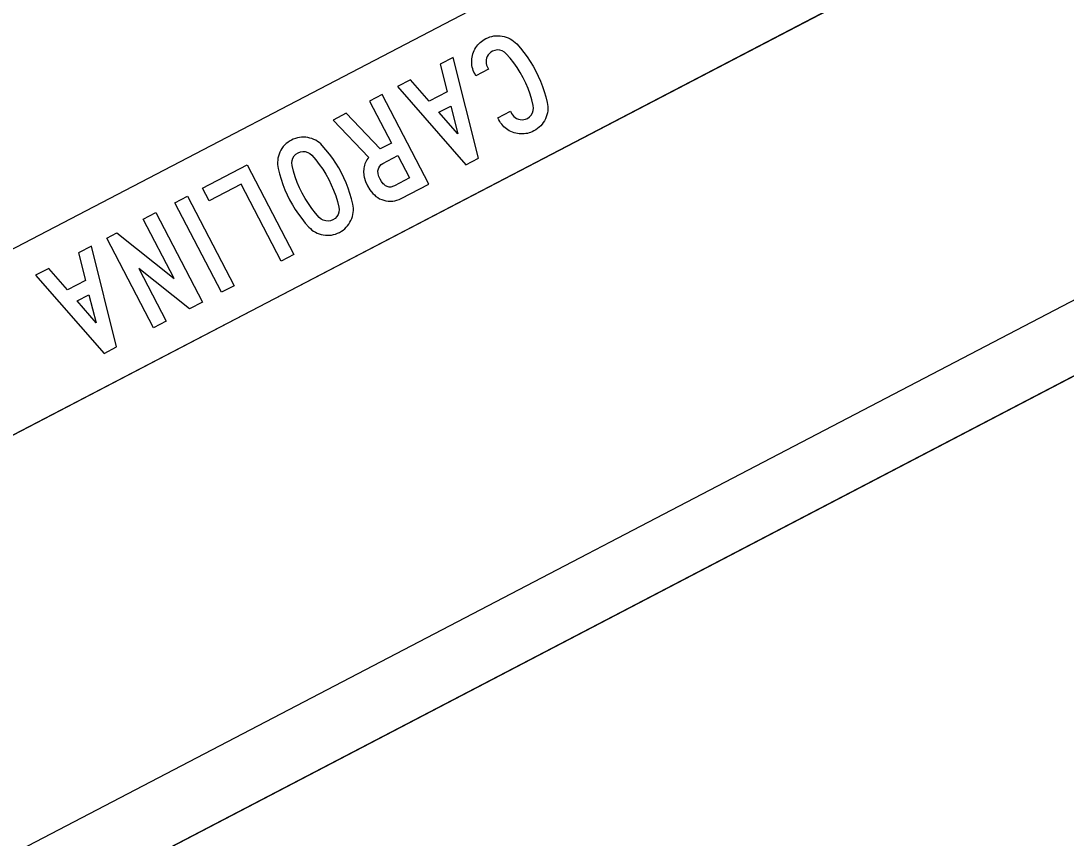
# Model space of a CAD drawing. Extents: x 2001876 to 2025694, y 804561 to 868938.
# Drawn here: x 2011007.21 to 2011046.49, y 824832.08 to 824862.78 of the extents above; entities that cross this region are included whole.
import ezdxf

# ---------------------------------------------------------------- set-up
doc = ezdxf.new("R2010")
doc.units = 0
doc.layers.add('TR SN EXTRUDED PANEL SIGNS- MOUNTED OVERHEAD', color=7, linetype='Continuous')

msp = doc.modelspace()

# ---------------------------------------------------------------- linework, layer by layer
at = {"layer": 'TR SN EXTRUDED PANEL SIGNS- MOUNTED OVERHEAD'}
for p, q in [((2011006.618, 824847.069), (2011068.915, 824879.56)), ((2011006.651, 824847.086), (2011068.948, 824879.577))]:
    msp.add_line(p, q, dxfattribs=at)
for points in [[(2011107.663, 824881.198), (2010824.644, 824733.588), (2010733.266, 824908.791), (2011016.286, 825056.4)], [(2011037.373, 825015.969), (2010754.354, 824868.359), (2010824.644, 824733.588), (2011107.663, 824881.198), (2011037.373, 825015.969)], [(2010836.949, 824742.863), (2011093.015, 824876.415), (2011094.186, 824874.169), (2010838.121, 824740.617), (2010836.949, 824742.863)], [(2011014.031, 824856.489), (2011015.713, 824857.367), (2011017.468, 824854.002), (2011016.992, 824853.754), (2011015.486, 824856.642), (2011014.279, 824856.013), (2011014.031, 824856.489)], [(2011012.991, 824855.947), (2011013.463, 824856.193), (2011015.218, 824852.828), (2011014.746, 824852.582), (2011012.991, 824855.947)], [(2011010.435, 824854.614), (2011010.81, 824854.81), (2011012.962, 824853.099), (2011011.801, 824855.326), (2011012.277, 824855.575), (2011014.032, 824852.21), (2011013.548, 824851.957), (2011011.637, 824853.47), (2011012.666, 824851.497), (2011012.19, 824851.249), (2011010.435, 824854.614)]]:
    msp.add_lwpolyline(points, close=True, dxfattribs=at)
for points in [[(2011066.076, 824885.085), (2011066.075, 824885.086), (2011043.08, 824873.078), (2011043.21, 824872.944), (2011044.083, 824873.17), (2011044.491, 824872.853), (2011044.899, 824872.893), (2011045.483, 824872.766), (2011046.174, 824871.955), (2011045.713, 824869.695), (2011043.88, 824867.71), (2011043.795, 824867.308), (2011038.085, 824864.591), (2011036.18, 824865.466), (2011032.739, 824863.748), (2011031.179, 824864.279), (2011028.108, 824865.27), (2011003.784, 824852.584)], [(2011024.306, 824860.711), (2011024.263, 824860.796), (2011024.234, 824860.855), (2011024.209, 824860.915), (2011024.189, 824860.976), (2011024.172, 824861.037), (2011024.16, 824861.098), (2011024.153, 824861.16), (2011024.15, 824861.222), (2011024.15, 824861.284), (2011024.156, 824861.347), (2011024.165, 824861.41), (2011024.179, 824861.474), (2011024.197, 824861.537), (2011024.218, 824861.601), (2011024.244, 824861.661), (2011024.272, 824861.718), (2011024.304, 824861.773), (2011024.338, 824861.825), (2011024.377, 824861.874), (2011024.419, 824861.92), (2011024.465, 824861.964), (2011024.512, 824862.004), (2011024.564, 824862.043), (2011024.619, 824862.079), (2011024.678, 824862.111), (2011024.751, 824862.146), (2011024.826, 824862.174), (2011024.902, 824862.196), (2011024.978, 824862.212), (2011025.056, 824862.219), (2011025.134, 824862.222), (2011025.214, 824862.218), (2011025.294, 824862.206), (2011025.373, 824862.189), (2011025.449, 824862.166), (2011025.523, 824862.137), (2011025.593, 824862.102), (2011025.659, 824862.063), (2011025.723, 824862.017), (2011025.784, 824861.966), (2011025.841, 824861.909), (2011025.979, 824861.754), (2011026.109, 824861.592), (2011026.232, 824861.423), (2011026.349, 824861.249), (2011026.458, 824861.071), (2011026.559, 824860.885), (2011026.652, 824860.699), (2011026.735, 824860.509), (2011026.811, 824860.317), (2011026.877, 824860.121), (2011026.937, 824859.921), (2011026.988, 824859.717), (2011027.002, 824859.639), (2011027.009, 824859.559), (2011027.01, 824859.48), (2011027.005, 824859.403), (2011026.993, 824859.326), (2011026.975, 824859.249), (2011026.95, 824859.173), (2011026.919, 824859.098), (2011026.883, 824859.025), (2011026.841, 824858.958), (2011026.795, 824858.893), (2011026.743, 824858.834), (2011026.686, 824858.779), (2011026.625, 824858.729), (2011026.558, 824858.684), (2011026.487, 824858.643), (2011026.426, 824858.614), (2011026.365, 824858.589), (2011026.304, 824858.568), (2011026.244, 824858.552), (2011026.181, 824858.541), (2011026.12, 824858.533), (2011026.058, 824858.529), (2011025.995, 824858.531), (2011025.932, 824858.535), (2011025.869, 824858.545), (2011025.805, 824858.559), (2011025.741, 824858.577), (2011025.678, 824858.598), (2011025.619, 824858.623), (2011025.562, 824858.652), (2011025.507, 824858.683), (2011025.455, 824858.719), (2011025.406, 824858.756), (2011025.36, 824858.798), (2011025.317, 824858.843), (2011025.276, 824858.891), (2011025.237, 824858.943), (2011025.203, 824858.998), (2011025.17, 824859.055), (2011025.126, 824859.139), (2011025.603, 824859.388), (2011025.647, 824859.303), (2011025.684, 824859.243), (2011025.728, 824859.19), (2011025.781, 824859.147), (2011025.839, 824859.112)], [(2011025.839, 824859.112), (2011025.905, 824859.087), (2011025.974, 824859.07), (2011026.043, 824859.064), (2011026.11, 824859.07), (2011026.176, 824859.086), (2011026.241, 824859.115), (2011026.32, 824859.167), (2011026.385, 824859.235), (2011026.433, 824859.318), (2011026.464, 824859.41), (2011026.474, 824859.503), (2011026.463, 824859.599), (2011026.41, 824859.813), (2011026.344, 824860.024), (2011026.268, 824860.232), (2011026.182, 824860.435), (2011026.083, 824860.635), (2011025.975, 824860.833), (2011025.856, 824861.021), (2011025.729, 824861.203), (2011025.594, 824861.377), (2011025.448, 824861.544), (2011025.377, 824861.607), (2011025.295, 824861.65), (2011025.203, 824861.677), (2011025.108, 824861.684), (2011025.015, 824861.67), (2011024.926, 824861.635), (2011024.866, 824861.597), (2011024.814, 824861.554), (2011024.771, 824861.502), (2011024.736, 824861.444), (2011024.71, 824861.378), (2011024.693, 824861.309), (2011024.689, 824861.241), (2011024.693, 824861.175), (2011024.711, 824861.108), (2011024.739, 824861.044), (2011024.783, 824860.96), (2011024.306, 824860.711), (2011024.306, 824860.711)], [(2011023.924, 824857.369), (2011024.399, 824857.617), (2011023.458, 824861.406), (2011022.969, 824861.151), (2011023.225, 824860.113), (2011022.548, 824859.76), (2011021.844, 824860.565), (2011021.355, 824860.309), (2011023.924, 824857.369)], [(2011020.28, 824857.651), (2011020.244, 824857.604), (2011020.213, 824857.555), (2011020.184, 824857.506), (2011020.16, 824857.456), (2011020.138, 824857.405), (2011020.121, 824857.353), (2011020.107, 824857.3), (2011020.098, 824857.246), (2011020.09, 824857.192), (2011020.088, 824857.137), (2011020.088, 824857.081), (2011020.093, 824857.025), (2011020.1, 824856.968), (2011020.112, 824856.91), (2011020.16, 824856.743), (2011020.232, 824856.582), (2011020.322, 824856.433), (2011020.431, 824856.297), (2011020.49, 824856.237), (2011020.552, 824856.183), (2011020.619, 824856.137), (2011020.69, 824856.097), (2011020.766, 824856.065), (2011020.845, 824856.039), (2011020.928, 824856.019), (2011021.013, 824856.007), (2011021.096, 824856.003), (2011021.18, 824856.008), (2011021.26, 824856.02), (2011021.341, 824856.041), (2011021.421, 824856.068), (2011021.5, 824856.105), (2011022.54, 824856.647), (2011020.785, 824860.012), (2011020.309, 824859.764), (2011021.132, 824858.187), (2011020.713, 824857.969), (2011019.434, 824859.308), (2011018.943, 824859.052), (2011020.28, 824857.651)], [(2011023.359, 824859.577), (2011023.625, 824858.529), (2011022.912, 824859.344), (2011023.359, 824859.577)], [(2011017.408, 824855.871), (2011017.518, 824855.69), (2011017.635, 824855.515), (2011017.76, 824855.347), (2011017.892, 824855.184), (2011018.03, 824855.029), (2011018.086, 824854.973), (2011018.146, 824854.921), (2011018.208, 824854.877), (2011018.273, 824854.836), (2011018.342, 824854.803), (2011018.414, 824854.775), (2011018.49, 824854.752), (2011018.569, 824854.736), (2011018.648, 824854.726), (2011018.726, 824854.721), (2011018.805, 824854.724), (2011018.882, 824854.732), (2011018.958, 824854.748), (2011019.033, 824854.769), (2011019.107, 824854.798), (2011019.181, 824854.833), (2011019.251, 824854.873), (2011019.318, 824854.918), (2011019.379, 824854.969), (2011019.435, 824855.022), (2011019.486, 824855.08), (2011019.532, 824855.143), (2011019.574, 824855.21), (2011019.611, 824855.282), (2011019.641, 824855.355), (2011019.666, 824855.431), (2011019.685, 824855.507), (2011019.697, 824855.583), (2011019.702, 824855.66), (2011019.701, 824855.737), (2011019.695, 824855.815), (2011019.681, 824855.893), (2011019.631, 824856.097), (2011019.572, 824856.298), (2011019.505, 824856.496), (2011019.429, 824856.691), (2011019.344, 824856.883), (2011019.25, 824857.073), (2011019.15, 824857.256), (2011019.041, 824857.435), (2011018.925, 824857.608), (2011018.802, 824857.776), (2011018.671, 824857.939), (2011018.532, 824858.097), (2011018.476, 824858.154), (2011018.416, 824858.205), (2011018.353, 824858.251), (2011018.287, 824858.291), (2011018.218, 824858.325), (2011018.145, 824858.354), (2011018.068, 824858.377), (2011017.989, 824858.394), (2011017.909, 824858.406), (2011017.829, 824858.41), (2011017.75, 824858.409), (2011017.673, 824858.4), (2011017.596, 824858.386), (2011017.521, 824858.364), (2011017.445, 824858.336), (2011017.372, 824858.301), (2011017.3, 824858.26), (2011017.234, 824858.214), (2011017.173, 824858.165), (2011017.116, 824858.11), (2011017.065, 824858.052), (2011017.018, 824857.988), (2011016.978, 824857.921), (2011016.941, 824857.847), (2011016.91, 824857.773), (2011016.886, 824857.697), (2011016.868, 824857.621), (2011016.857, 824857.543), (2011016.853, 824857.466), (2011016.855, 824857.388), (2011016.863, 824857.31), (2011016.878, 824857.23), (2011016.928, 824857.026), (2011016.986, 824856.826), (2011017.053, 824856.628), (2011017.129, 824856.435), (2011017.213, 824856.245), (2011017.305, 824856.058), (2011017.408, 824855.871)], [(2011017.683, 824856.507), (2011017.595, 824856.711), (2011017.519, 824856.92), (2011017.454, 824857.133), (2011017.399, 824857.35), (2011017.388, 824857.443), (2011017.398, 824857.536), (2011017.429, 824857.625), (2011017.477, 824857.705), (2011017.54, 824857.773), (2011017.621, 824857.824), (2011017.71, 824857.859), (2011017.801, 824857.873), (2011017.896, 824857.867), (2011017.987, 824857.839), (2011018.068, 824857.795), (2011018.139, 824857.732), (2011018.286, 824857.563), (2011018.421, 824857.388), (2011018.549, 824857.206), (2011018.667, 824857.019), (2011018.774, 824856.823), (2011018.873, 824856.622), (2011018.961, 824856.416), (2011019.037, 824856.207), (2011019.103, 824855.996), (2011019.157, 824855.78), (2011019.168, 824855.686), (2011019.158, 824855.595), (2011019.127, 824855.506), (2011019.078, 824855.425), (2011019.015, 824855.357), (2011018.935, 824855.304), (2011018.846, 824855.269), (2011018.755, 824855.256), (2011018.661, 824855.263), (2011018.57, 824855.288), (2011018.49, 824855.331), (2011018.421, 824855.392), (2011018.275, 824855.559), (2011018.138, 824855.733), (2011018.01, 824855.916), (2011017.892, 824856.107), (2011017.781, 824856.305), (2011017.683, 824856.507)], [(2011021.816, 824856.875), (2011021.252, 824856.581), (2011021.214, 824856.564), (2011021.178, 824856.55), (2011021.143, 824856.54), (2011021.108, 824856.535), (2011021.074, 824856.533), (2011021.041, 824856.534), (2011021.009, 824856.54), (2011020.977, 824856.55), (2011020.946, 824856.563), (2011020.915, 824856.581), (2011020.886, 824856.602), (2011020.857, 824856.627), (2011020.827, 824856.656), (2011020.763, 824856.739), (2011020.706, 824856.831), (2011020.664, 824856.928), (2011020.633, 824857.028), (2011020.627, 824857.142), (2011020.656, 824857.255), (2011020.695, 824857.322), (2011020.748, 824857.378), (2011020.814, 824857.421), (2011021.378, 824857.715), (2011021.816, 824856.875)], [(2011010.33, 824850.279), (2011010.805, 824850.527), (2011009.864, 824854.316), (2011009.375, 824854.061), (2011009.632, 824853.023), (2011008.954, 824852.67), (2011008.251, 824853.475), (2011007.761, 824853.219), (2011010.33, 824850.279)], [(2011009.765, 824852.488), (2011010.031, 824851.439), (2011009.318, 824852.254), (2011009.765, 824852.488)]]:
    msp.add_lwpolyline(points, dxfattribs=at)

doc.saveas('drawing.dxf')
